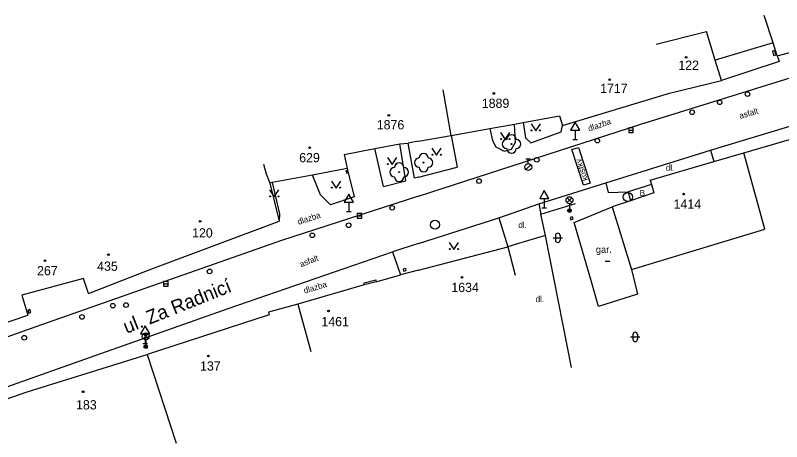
# Model space of a CAD drawing. Extents: x -539515 to -538098, y -1182060 to -1180157.
# Drawn here: x -538793.6 to -538710.7, y -1180389.5 to -1180343.5 of the extents above; entities that cross this region are included whole.
import ezdxf

# ---------------------------------------------------------------- set-up
doc = ezdxf.new("R2010")
doc.units = 0
for name, color, linetype in [('Vrstva 10', 7, 'Continuous'), ('Vrstva 11', 7, 'Continuous'), ('Vrstva 22', 7, 'Continuous'), ('Vrstva 24', 7, 'Continuous'), ('Vrstva 27', 7, 'Continuous'), ('Vrstva 28', 7, 'Continuous'), ('Vrstva 33', 7, 'Continuous'), ('Vrstva 34', 7, 'Continuous'), ('Vrstva 36', 7, 'Continuous'), ('Vrstva 39', 7, 'Continuous'), ('Vrstva 40', 7, 'Continuous'), ('Vrstva 41', 7, 'Continuous'), ('Vrstva 47', 7, 'Continuous'), ('Vrstva 49', 7, 'Continuous'), ('Vrstva 5', 7, 'Continuous'), ('Vrstva 7', 7, 'Continuous'), ('Vrstva 8', 7, 'Continuous')]:
    doc.layers.add(name, color=color, linetype=linetype)

msp = doc.modelspace()

# ---------------------------------------------------------------- linework, layer by layer
at = {"layer": 'Vrstva 10'}
for p, q in [((-538711.34, -1180350.68), (-538699.25, -1180346.992)), ((-538725.96, -1180355.211), (-538711.34, -1180350.68)), ((-538718.45, -1180358.02), (-538702.51, -1180353.219)), ((-538750, -1180362.984), (-538725.96, -1180355.211)), ((-538729.76, -1180361.55), (-538718.45, -1180358.02)), ((-538736.99, -1180363.81), (-538729.76, -1180361.55)), ((-538750, -1180362.984), (-538764.81, -1180367.773)), ((-538741.32, -1180365.32), (-538736.99, -1180363.81)), ((-538750, -1180368.102), (-538741.32, -1180365.32)), ((-538764.81, -1180367.773), (-538778.13, -1180372.438)), ((-538750, -1180368.102), (-538752.79, -1180369)), ((-538770.57, -1180375.109), (-538752.79, -1180369)), ((-538778.13, -1180372.438), (-538791.35, -1180377.109)), ((-538789, -1180381.633), (-538770.57, -1180375.109)), ((-538791.35, -1180377.109), (-538812.1, -1180384.461)), ((-538835.74, -1180398.227), (-538789, -1180381.633))]:
    msp.add_line(p, q, dxfattribs=at)
at = {"layer": 'Vrstva 11'}
for p, q in [((-538711.223, -1180347.845), (-538711.01, -1180348.46)), ((-538711.01, -1180348.46), (-538717.26, -1180350.49)), ((-538739.5, -1180357.172), (-538739.62, -1180355.209)), ((-538738.69, -1180355.041), (-538738.42, -1180356.703)), ((-538734.58, -1180356.039), (-538734.43, -1180355.352)), ((-538746.48, -1180356.453), (-538745.81, -1180359.844)), ((-538742.303, -1180355.695), (-538742, -1180356.992)), ((-538737.84, -1180357.227), (-538734.58, -1180356.039)), ((-538750.41, -1180361.047), (-538751.12, -1180357.258)), ((-538742, -1180356.992), (-538741.65, -1180357.68)), ((-538739.93, -1180357.93), (-538739.5, -1180357.172)), ((-538738.42, -1180356.703), (-538737.84, -1180357.227)), ((-538753.78, -1180361.938), (-538754.71, -1180357.859)), ((-538751.37, -1180361.352), (-538752.02, -1180357.352)), ((-538741.65, -1180357.68), (-538740.73, -1180358.133)), ((-538740.73, -1180358.133), (-538739.93, -1180357.93)), ((-538718.45, -1180358.02), (-538718.078, -1180359.265)), ((-538750, -1180360.938), (-538745.81, -1180359.844)), ((-538753.78, -1180361.938), (-538751.37, -1180361.352)), ((-538750, -1180360.938), (-538750.41, -1180361.047)), ((-538729.76, -1180361.55), (-538729.5, -1180362.59)), ((-538729.5, -1180362.59), (-538727.34, -1180362.51)), ((-538736.99, -1180363.81), (-538736.78, -1180364.95)), ((-538741.32, -1180365.32), (-538740.35, -1180368.461)), ((-538752.79, -1180369), (-538751.95, -1180371.5))]:
    msp.add_line(p, q, dxfattribs=at)
for points in [[(-538733.44, -1180357.97), (-538732.69, -1180357.73), (-538731.46, -1180361.6), (-538732.18, -1180361.8), (-538733.44, -1180357.97)], [(-538757.71, -1180360), (-538757.58, -1180360.45), (-538756.94, -1180363.06), (-538759.49, -1180363.92), (-538760.6, -1180362.86), (-538761.46, -1180360.71)], [(-538765.8, -1180361.53), (-538765.02, -1180364.91), (-538765.05, -1180365.69)], [(-538724.8, -1180361.72), (-538727.34, -1180362.51), (-538727.08, -1180363.48)]]:
    msp.add_lwpolyline(points, dxfattribs=at)
at = {"layer": 'Vrstva 22'}
for centre in [(-538739.94, -1180357.36), (-538749.44, -1180359.37), (-538752.09, -1180360.4)]:
    msp.add_circle(centre, 0.05, dxfattribs=at)
for centre, start, end in [((-538739.94, -1180356.86), 0, 180), ((-538740.44, -1180357.36), 90, 270), ((-538739.44, -1180357.36), 270, 90), ((-538739.94, -1180357.86), 180, 0), ((-538749.94, -1180359.37), 90, 270), ((-538749.44, -1180358.87), 0, 180), ((-538748.94, -1180359.37), 270, 90), ((-538752.09, -1180359.9), 0, 180), ((-538752.59, -1180360.4), 90, 270), ((-538751.59, -1180360.4), 270, 90), ((-538749.44, -1180359.87), 180, 0), ((-538752.09, -1180360.9), 180, 0)]:
    msp.add_arc(centre, 0.5, start, end, dxfattribs=at)
at = {"layer": 'Vrstva 24'}
for points in [[(-538711.75, -1180347.33), (-538711.63, -1180347.79), (-538711.39, -1180347.72), (-538711.5, -1180347.265), (-538711.75, -1180347.33)], [(-538757.67, -1180360.21), (-538757.838, -1180360.273), (-538757.748, -1180360.513), (-538757.58, -1180360.45), (-538757.67, -1180360.21)], [(-538733.34, -1180365.22), (-538733.62, -1180365.31), (-538733.548, -1180365.533), (-538733.268, -1180365.443), (-538733.34, -1180365.22)], [(-538751.67, -1180370.87), (-538751.607, -1180371.1), (-538751.317, -1180371.02), (-538751.38, -1180370.79), (-538751.67, -1180370.87)], [(-538792.01, -1180375.22), (-538792.227, -1180375.295), (-538792.117, -1180375.615), (-538791.9, -1180375.54), (-538792.01, -1180375.22)]]:
    msp.add_lwpolyline(points, dxfattribs=at)
at = {"layer": 'Vrstva 27'}
for p, q in [((-538727.28, -1180355.852), (-538726.78, -1180355.852)), ((-538756.61, -1180365.11), (-538756.11, -1180365.11)), ((-538777.55, -1180372.461), (-538777.05, -1180372.461))]:
    msp.add_line(p, q, dxfattribs=at)
for points in [[(-538727.28, -1180356.102), (-538726.78, -1180356.102), (-538726.78, -1180355.602), (-538727.28, -1180355.602)], [(-538756.61, -1180365.36), (-538756.11, -1180365.36), (-538756.11, -1180364.86), (-538756.61, -1180364.86)], [(-538777.55, -1180372.711), (-538777.05, -1180372.711), (-538777.05, -1180372.211), (-538777.55, -1180372.211)]]:
    msp.add_lwpolyline(points, close=True, dxfattribs=at)
for centre in [(-538727.37, -1180363.08), (-538748.21, -1180366.07)]:
    msp.add_circle(centre, 0.5, dxfattribs=at)
at = {"layer": 'Vrstva 28'}
for p, q in [((-538738.398, -1180360.122), (-538737.868, -1180359.592)), ((-538738.39, -1180358.975), (-538737.89, -1180358.975)), ((-538738.14, -1180359.475), (-538738.14, -1180358.975))]:
    msp.add_line(p, q, dxfattribs=at)
for centre, radius in [((-538714.44, -1180351.969), 0.25), ((-538717.45, -1180352.859), 0.25), ((-538720.42, -1180353.93), 0.25), ((-538730.67, -1180357), 0.25), ((-538737.22, -1180359.07), 0.25), ((-538738.14, -1180359.85), 0.375), ((-538743.45, -1180361.36), 0.25), ((-538752.84, -1180364.25), 0.25), ((-538757.55, -1180366.13), 0.25), ((-538761.48, -1180367.22), 0.25), ((-538772.57, -1180371.12), 0.25), ((-538783.03, -1180374.813), 0.25), ((-538781.6, -1180374.75), 0.25), ((-538786.36, -1180376.023), 0.25), ((-538792.6, -1180378.281), 0.25)]:
    msp.add_circle(centre, radius, dxfattribs=at)
at = {"layer": 'Vrstva 33'}
for p, q in [((-538733.944, -1180363.691), (-538733.416, -1180363.161)), ((-538733.944, -1180363.161), (-538733.416, -1180363.691)), ((-538733.68, -1180363.8), (-538733.68, -1180364.55)), ((-538779.734, -1180378.391), (-538779.206, -1180377.861)), ((-538779.734, -1180377.861), (-538779.206, -1180378.391)), ((-538779.47, -1180378.5), (-538779.47, -1180379.25))]:
    msp.add_line(p, q, dxfattribs=at)
for centre, radius in [((-538733.68, -1180363.426), 0.375), ((-538733.68, -1180364.551), 0.2), ((-538733.68, -1180364.551), 0.145), ((-538733.68, -1180364.551), 0.0876), ((-538779.47, -1180378.126), 0.375), ((-538779.47, -1180379.251), 0.2), ((-538779.47, -1180379.251), 0.145), ((-538779.47, -1180379.251), 0.0876)]:
    msp.add_circle(centre, radius, dxfattribs=at)
at = {"layer": 'Vrstva 34'}
for p, q in [((-538733.06, -1180355.852), (-538733.06, -1180356.87)), ((-538733.31, -1180356.87), (-538732.81, -1180356.87)), ((-538757.52, -1180363.632), (-538757.52, -1180364.65)), ((-538736.4, -1180363.242), (-538736.4, -1180364.26)), ((-538757.77, -1180364.65), (-538757.27, -1180364.65)), ((-538736.65, -1180364.26), (-538736.15, -1180364.26)), ((-538779.52, -1180377.862), (-538779.52, -1180378.88)), ((-538779.77, -1180378.88), (-538779.27, -1180378.88))]:
    msp.add_line(p, q, dxfattribs=at)
for points in [[(-538733.56, -1180355.852), (-538732.56, -1180355.852), (-538733.06, -1180354.986)], [(-538758.02, -1180363.632), (-538757.02, -1180363.632), (-538757.52, -1180362.766)], [(-538736.9, -1180363.242), (-538735.9, -1180363.242), (-538736.4, -1180362.376)], [(-538780.02, -1180377.862), (-538779.02, -1180377.862), (-538779.52, -1180376.996)]]:
    msp.add_lwpolyline(points, close=True, dxfattribs=at)
at = {"layer": 'Vrstva 36'}
for p, q in [((-538735.201, -1180367.239), (-538735.201, -1180367.739)), ((-538734.701, -1180367.239), (-538734.701, -1180367.739)), ((-538735.451, -1180367.489), (-538734.451, -1180367.489)), ((-538726.829, -1180377.937), (-538726.829, -1180378.437)), ((-538726.329, -1180377.937), (-538726.329, -1180378.437)), ((-538727.079, -1180378.187), (-538726.079, -1180378.187))]:
    msp.add_line(p, q, dxfattribs=at)
for points in [[(-538737.818, -1180355.186), (-538737.318, -1180355.936), (-538736.818, -1180355.186)], [(-538741.122, -1180356.13), (-538740.622, -1180356.88), (-538740.122, -1180356.13)], [(-538748.544, -1180357.816), (-538748.044, -1180358.566), (-538747.544, -1180357.816)], [(-538753.353, -1180358.82), (-538752.853, -1180359.57), (-538752.353, -1180358.82)], [(-538759.399, -1180361.371), (-538758.899, -1180362.121), (-538758.399, -1180361.371)], [(-538766.089, -1180362.321), (-538765.589, -1180363.071), (-538765.089, -1180362.321)], [(-538746.668, -1180368.003), (-538746.168, -1180368.753), (-538745.668, -1180368.003)]]:
    msp.add_lwpolyline(points, dxfattribs=at)
for centre in [(-538737.768, -1180355.886), (-538736.869, -1180355.886), (-538741.072, -1180356.83), (-538740.173, -1180356.83), (-538748.494, -1180358.516), (-538747.595, -1180358.516), (-538753.303, -1180359.52), (-538752.404, -1180359.52), (-538759.349, -1180362.071), (-538758.45, -1180362.071), (-538766.039, -1180363.021), (-538765.14, -1180363.021), (-538746.618, -1180368.703), (-538745.719, -1180368.703)]:
    msp.add_circle(centre, 0.05, dxfattribs=at)
for centre, start, end in [((-538734.951, -1180367.239), 0, 180), ((-538734.951, -1180367.739), 180, 0), ((-538726.579, -1180377.937), 0, 180), ((-538726.579, -1180378.437), 180, 0)]:
    msp.add_arc(centre, 0.25, start, end, dxfattribs=at)
at = {"layer": 'Vrstva 39'}
msp.add_line((-538729.83, -1180370.017), (-538729.33, -1180370.017), dxfattribs=at)
for centre, radius in [((-538721.07, -1180348.01), 0.09), ((-538721.07, -1180348.01), 0.0398), ((-538729.33, -1180350.42), 0.09), ((-538729.33, -1180350.42), 0.0398), ((-538741.86, -1180351.9), 0.09), ((-538741.86, -1180351.9), 0.0398), ((-538753.21, -1180354.27), 0.09), ((-538753.21, -1180354.27), 0.0398), ((-538761.76, -1180357.75), 0.09), ((-538761.76, -1180357.75), 0.0398), ((-538721.34, -1180362.77), 0.09), ((-538721.34, -1180362.77), 0.0398), ((-538773.59, -1180365.71), 0.09), ((-538773.59, -1180365.71), 0.0398), ((-538783.5, -1180369.3), 0.09), ((-538783.5, -1180369.3), 0.0398), ((-538790.363, -1180369.968), 0.09), ((-538790.363, -1180369.968), 0.0398), ((-538745.29, -1180371.77), 0.09), ((-538745.29, -1180371.77), 0.0398), ((-538759.73, -1180375.38), 0.09), ((-538759.73, -1180375.38), 0.0398), ((-538772.7, -1180380.25), 0.09), ((-538772.7, -1180380.25), 0.0398), ((-538786.24, -1180384.11), 0.09), ((-538786.24, -1180384.11), 0.0398)]:
    msp.add_circle(centre, radius, dxfattribs=at)
at = {"layer": 'Vrstva 5'}
for p, q in [((-538711.223, -1180347.845), (-538699.69, -1180344.727)), ((-538724.3, -1180346.57), (-538718.88, -1180345.22)), ((-538722.882, -1180351.878), (-538717.26, -1180350.49)), ((-538746.48, -1180356.453), (-538747.331, -1180351.523)), ((-538734.43, -1180355.352), (-538722.882, -1180351.878)), ((-538738.69, -1180355.041), (-538734.76, -1180354.328)), ((-538734.76, -1180354.328), (-538734.43, -1180355.352)), ((-538742.303, -1180355.695), (-538739.62, -1180355.209)), ((-538739.62, -1180355.209), (-538738.69, -1180355.041)), ((-538750, -1180357.063), (-538746.48, -1180356.453)), ((-538746.48, -1180356.453), (-538742.303, -1180355.695)), ((-538714.84, -1180358.32), (-538706.68, -1180355.94)), ((-538752.02, -1180357.352), (-538751.12, -1180357.258)), ((-538750, -1180357.063), (-538751.12, -1180357.258)), ((-538758.02, -1180358.477), (-538754.71, -1180357.859)), ((-538754.71, -1180357.859), (-538752.02, -1180357.352)), ((-538758.02, -1180358.477), (-538757.71, -1180360)), ((-538718.078, -1180359.265), (-538714.84, -1180358.32)), ((-538712.57, -1180366.57), (-538714.84, -1180358.32)), ((-538766.73, -1180359.54), (-538766.46, -1180360.59)), ((-538724.95, -1180361.27), (-538718.078, -1180359.265)), ((-538766.46, -1180360.59), (-538766.06, -1180361.58)), ((-538757.71, -1180360), (-538761.46, -1180360.71)), ((-538761.46, -1180360.71), (-538765.8, -1180361.53)), ((-538724.95, -1180361.27), (-538724.8, -1180361.72)), ((-538765.8, -1180361.53), (-538766.06, -1180361.58)), ((-538766.06, -1180361.58), (-538765.05, -1180365.69)), ((-538724.8, -1180361.72), (-538724.55, -1180362.63)), ((-538724.55, -1180362.63), (-538727.08, -1180363.48)), ((-538727.08, -1180363.48), (-538729.07, -1180364.15)), ((-538733.16, -1180365.82), (-538729.07, -1180364.15)), ((-538729.07, -1180364.15), (-538726.99, -1180370.92)), ((-538779.11, -1180370.961), (-538765.05, -1180365.69)), ((-538731.37, -1180372), (-538733.16, -1180365.82)), ((-538726.99, -1180370.92), (-538712.57, -1180366.57)), ((-538750, -1180370.992), (-538740.35, -1180368.461)), ((-538740.35, -1180368.461), (-538739.54, -1180371.53)), ((-538785.67, -1180373.5), (-538779.11, -1180370.961)), ((-538750, -1180370.992), (-538751.95, -1180371.5)), ((-538726.99, -1180370.92), (-538726.33, -1180373.57)), ((-538786.2, -1180371.89), (-538792.87, -1180373.68)), ((-538785.67, -1180373.5), (-538786.2, -1180371.89)), ((-538755.88, -1180372.359), (-538754.61, -1180372.008)), ((-538754.61, -1180372.008), (-538754.56, -1180372.227)), ((-538754.56, -1180372.227), (-538751.95, -1180371.5)), ((-538730.54, -1180374.91), (-538731.37, -1180372)), ((-538755.86, -1180372.578), (-538755.88, -1180372.359)), ((-538754.56, -1180372.227), (-538755.86, -1180372.578)), ((-538792.87, -1180373.68), (-538792.2, -1180375.828)), ((-538726.33, -1180373.57), (-538730.54, -1180374.91)), ((-538763.02, -1180374.65), (-538761.626, -1180379.748)), ((-538766.21, -1180375.523), (-538766.128, -1180375.813)), ((-538802.38, -1180379.297), (-538792.2, -1180375.828)), ((-538766.128, -1180375.813), (-538779.32, -1180380.07)), ((-538792.29, -1180384.117), (-538779.32, -1180380.07)), ((-538779.32, -1180380.07), (-538776.17, -1180389.65)), ((-538807.64, -1180389.492), (-538792.29, -1180384.117))]:
    msp.add_line(p, q, dxfattribs=at)
for points in [[(-538711.223, -1180347.845), (-538711.68, -1180346.43), (-538712.635, -1180343.469)], [(-538717.26, -1180350.49), (-538717.93, -1180348.31), (-538718.88, -1180345.22)], [(-538755.86, -1180372.578), (-538763.02, -1180374.65), (-538766.21, -1180375.523)]]:
    msp.add_lwpolyline(points, dxfattribs=at)
at = {"layer": 'Vrstva 7'}
for p, q in [((-538711.68, -1180346.43), (-538717.93, -1180348.31)), ((-538733.47, -1180381.49), (-538736.27, -1180367.25))]:
    msp.add_line(p, q, dxfattribs=at)
msp.add_lwpolyline([(-538736.27, -1180367.25), (-538736.78, -1180364.95), (-538733.04, -1180363.77)], dxfattribs=at)
at = {"layer": 'Vrstva 8'}
msp.add_lwpolyline([(-538736.27, -1180367.25), (-538739.2, -1180368.09), (-538740.35, -1180368.461)], dxfattribs=at)

# ---------------------------------------------------------------- texts
at = {"layer": 'Vrstva 40'}
for s, rotation, p in [('asfalt', 16.32238, (-538715.224, -1180354.654)), ('dlazba', 19.23067, (-538731.551, -1180356.026)), ('kostky', 108.79989, (-538731.671, -1180361.219)), ('dlazba', 18.0955, (-538762.952, -1180366.089)), ('asfalt', 21.45981, (-538762.683, -1180370.681)), ('dlazba', 16.97074, (-538762.297, -1180373.519))]:
    msp.add_text(s, height=0.65, rotation=rotation, dxfattribs=at).set_placement(p)
for s, p in [('dl.', (-538723.269, -1180360.25)), ('B.', (-538726.09, -1180362.97)), ('dl.', (-538739.202, -1180366.428)), ('dl.', (-538737.34, -1180374.429))]:
    msp.add_text(s, height=0.65, dxfattribs=at).set_placement(p)
at = {"layer": 'Vrstva 41'}
msp.add_text('gar.', height=0.75, dxfattribs=at).set_placement((-538730.828, -1180369.117))
at = {"layer": 'Vrstva 47'}
for s, p in [('122', (-538721.915, -1180349.355)), ('1717', (-538730.37, -1180351.859)), ('1889', (-538743.156, -1180353.461)), ('1876', (-538754.507, -1180355.781)), ('629', (-538762.89, -1180359.333)), ('1414', (-538722.43, -1180364.34)), ('120', (-538774.46, -1180367.453)), ('267', (-538791.218, -1180371.535)), ('435', (-538784.723, -1180371.047)), ('1634', (-538746.449, -1180373.343)), ('1461', (-538760.493, -1180377.031)), ('137', (-538773.605, -1180381.82)), ('183', (-538787.003, -1180386.016))]:
    msp.add_text(s, height=1, dxfattribs=at).set_placement(p)
at = {"layer": 'Vrstva 49'}
msp.add_text('ul. Za Radnicí', height=1.5, rotation=21.81437, dxfattribs=at).set_placement((-538781.549, -1180377.863))

doc.saveas('drawing.dxf')
